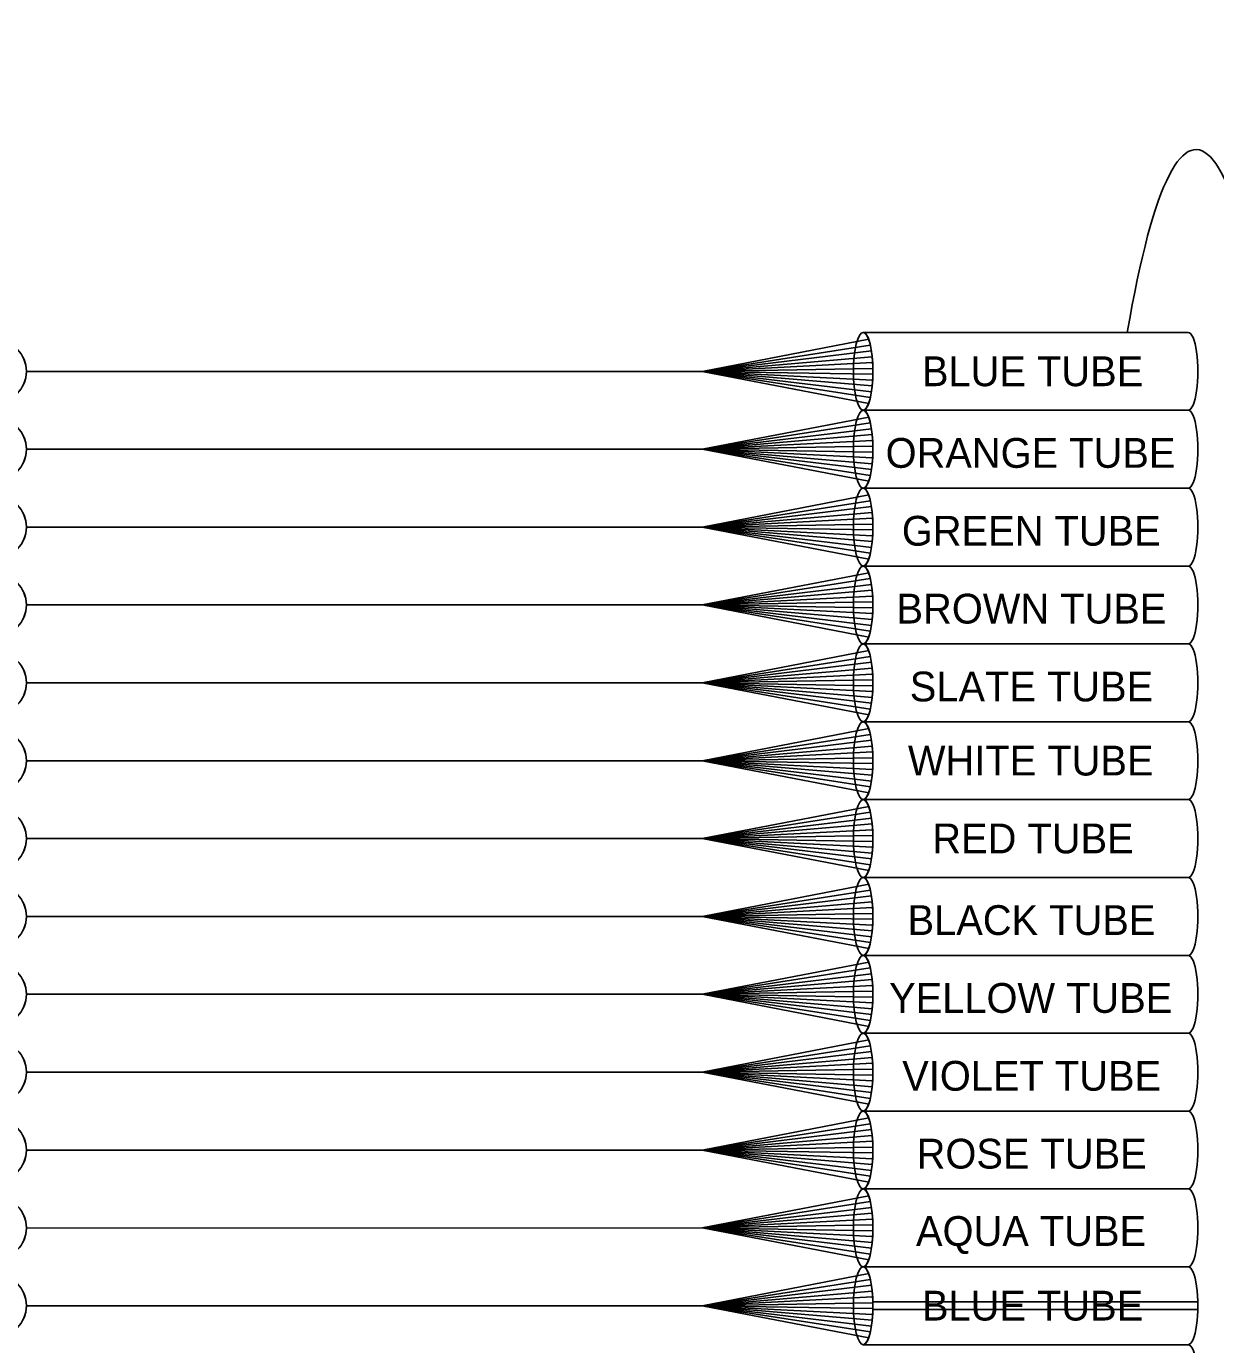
# Model space of a CAD drawing. Extents: x 1805893 to 1833564, y 708898 to 716199.
# Drawn here: x 1831739.1 to 1831830.8, y 715918.7 to 716020.3 of the extents above; entities that cross this region are included whole.
import ezdxf

# ---------------------------------------------------------------- set-up
doc = ezdxf.new("R2010")
doc.units = 0
doc.layers.add('SH_Data', color=7, linetype='Continuous')

msp = doc.modelspace()

# ---------------------------------------------------------------- linework, layer by layer
at = {"layer": 'SH_Data'}
for p, q in [((1831791.21, 715993.73), (1831804.06, 715996.21)), ((1831828.68, 715996.73), (1831803.63, 715996.73)), ((1831828.68, 715996.73), (1831803.63, 715996.73)), ((1831791.21, 715993.73), (1831804.18, 715995.76)), ((1831791.21, 715993.73), (1831804.27, 715995.31)), ((1831791.21, 715993.73), (1831804.33, 715994.86)), ((1831791.21, 715993.73), (1831804.36, 715994.41)), ((1831739.14, 715993.73), (1831791.21, 715993.73)), ((1831791.21, 715993.73), (1831804.38, 715993.96)), ((1831791.21, 715993.73), (1831804.33, 715992.61)), ((1831791.21, 715993.73), (1831804.27, 715992.16)), ((1831791.21, 715993.73), (1831804.18, 715991.71)), ((1831791.21, 715993.73), (1831804.06, 715991.26)), ((1831791.21, 715993.73), (1831804.36, 715993.06)), ((1831791.21, 715993.73), (1831804.38, 715993.51)), ((1831791.21, 715987.73), (1831804.06, 715990.21)), ((1831803.63, 715990.73), (1831828.68, 715990.73)), ((1831828.68, 715990.73), (1831803.63, 715990.73)), ((1831791.21, 715987.73), (1831804.18, 715989.76)), ((1831791.21, 715987.73), (1831804.27, 715989.31)), ((1831791.21, 715987.73), (1831804.33, 715988.86)), ((1831791.21, 715987.73), (1831804.36, 715988.41)), ((1831791.21, 715987.73), (1831804.38, 715987.96)), ((1831791.21, 715987.73), (1831739.14, 715987.73)), ((1831791.21, 715987.73), (1831804.33, 715986.61)), ((1831791.21, 715987.73), (1831804.27, 715986.16)), ((1831791.21, 715987.73), (1831804.18, 715985.71)), ((1831791.21, 715987.73), (1831804.06, 715985.26)), ((1831791.21, 715987.73), (1831804.36, 715987.06)), ((1831791.21, 715987.73), (1831804.38, 715987.51)), ((1831791.21, 715981.73), (1831804.06, 715984.21)), ((1831828.68, 715984.73), (1831803.63, 715984.73)), ((1831803.63, 715984.73), (1831828.68, 715984.73)), ((1831791.21, 715981.73), (1831804.18, 715983.76)), ((1831791.21, 715981.73), (1831804.27, 715983.31)), ((1831791.21, 715981.73), (1831804.33, 715982.86)), ((1831791.21, 715981.73), (1831804.36, 715982.41)), ((1831791.21, 715981.73), (1831804.38, 715981.96)), ((1831791.21, 715981.73), (1831739.14, 715981.73)), ((1831791.21, 715981.73), (1831804.33, 715980.61)), ((1831791.21, 715981.73), (1831804.27, 715980.16)), ((1831791.21, 715981.73), (1831804.18, 715979.71)), ((1831791.21, 715981.73), (1831804.06, 715979.26)), ((1831791.21, 715981.73), (1831804.36, 715981.06)), ((1831791.21, 715981.73), (1831804.38, 715981.51)), ((1831791.21, 715975.73), (1831804.06, 715978.21)), ((1831791.21, 715975.73), (1831804.18, 715977.76)), ((1831803.63, 715978.73), (1831828.68, 715978.73)), ((1831828.68, 715978.73), (1831803.63, 715978.73)), ((1831791.21, 715975.73), (1831804.27, 715977.31)), ((1831791.21, 715975.73), (1831804.33, 715976.86)), ((1831791.21, 715975.73), (1831739.14, 715975.73)), ((1831791.21, 715975.73), (1831804.36, 715976.41)), ((1831791.21, 715975.73), (1831804.38, 715975.96)), ((1831791.21, 715975.73), (1831804.33, 715974.61)), ((1831791.21, 715975.73), (1831804.27, 715974.16)), ((1831791.21, 715975.73), (1831804.18, 715973.71)), ((1831791.21, 715975.73), (1831804.06, 715973.26)), ((1831791.21, 715975.73), (1831804.36, 715975.06)), ((1831791.21, 715975.73), (1831804.38, 715975.51)), ((1831803.63, 715972.73), (1831828.68, 715972.73)), ((1831828.68, 715972.73), (1831803.63, 715972.73)), ((1831791.21, 715969.73), (1831804.06, 715972.21)), ((1831791.21, 715969.73), (1831804.18, 715971.76)), ((1831791.21, 715969.73), (1831804.27, 715971.31)), ((1831791.21, 715969.73), (1831804.33, 715970.86)), ((1831791.21, 715969.73), (1831739.14, 715969.73)), ((1831791.21, 715969.73), (1831804.36, 715970.41)), ((1831791.21, 715969.73), (1831804.38, 715969.96)), ((1831791.21, 715969.73), (1831804.33, 715968.61)), ((1831791.21, 715969.73), (1831804.27, 715968.16)), ((1831791.21, 715969.73), (1831804.18, 715967.71)), ((1831791.21, 715969.73), (1831804.06, 715967.26)), ((1831791.21, 715969.73), (1831804.36, 715969.06)), ((1831791.21, 715969.73), (1831804.38, 715969.51)), ((1831803.63, 715966.73), (1831828.68, 715966.73)), ((1831828.68, 715966.73), (1831803.63, 715966.73)), ((1831791.21, 715963.73), (1831804.06, 715966.21)), ((1831791.21, 715963.73), (1831804.18, 715965.76)), ((1831791.21, 715963.73), (1831804.27, 715965.31)), ((1831791.21, 715963.73), (1831804.33, 715964.86)), ((1831791.21, 715963.73), (1831739.14, 715963.71)), ((1831791.21, 715963.73), (1831804.36, 715964.41)), ((1831791.21, 715963.73), (1831804.38, 715963.96)), ((1831791.21, 715963.73), (1831804.33, 715962.61)), ((1831791.21, 715963.73), (1831804.27, 715962.16)), ((1831791.21, 715963.73), (1831804.18, 715961.71)), ((1831791.21, 715963.73), (1831804.06, 715961.26)), ((1831791.21, 715963.73), (1831804.36, 715963.06)), ((1831791.21, 715963.73), (1831804.38, 715963.51)), ((1831803.63, 715960.73), (1831828.68, 715960.73)), ((1831828.68, 715960.73), (1831803.63, 715960.73)), ((1831791.21, 715957.73), (1831804.06, 715960.21)), ((1831791.21, 715957.73), (1831804.18, 715959.76)), ((1831791.21, 715957.73), (1831804.27, 715959.31)), ((1831791.21, 715957.73), (1831804.33, 715958.86)), ((1831739.14, 715957.73), (1831791.21, 715957.73)), ((1831791.21, 715957.73), (1831804.36, 715958.41)), ((1831791.21, 715957.73), (1831804.38, 715957.96)), ((1831791.21, 715957.73), (1831804.33, 715956.61)), ((1831791.21, 715957.73), (1831804.27, 715956.16)), ((1831791.21, 715957.73), (1831804.18, 715955.71)), ((1831791.21, 715957.73), (1831804.06, 715955.26)), ((1831791.21, 715957.73), (1831804.36, 715957.06)), ((1831791.21, 715957.73), (1831804.38, 715957.51)), ((1831803.63, 715954.73), (1831828.68, 715954.73)), ((1831828.68, 715954.73), (1831803.63, 715954.73)), ((1831791.21, 715951.73), (1831804.06, 715954.21)), ((1831791.21, 715951.73), (1831804.18, 715953.76)), ((1831791.21, 715951.73), (1831804.27, 715953.31)), ((1831791.21, 715951.73), (1831804.33, 715952.86)), ((1831791.21, 715951.73), (1831804.36, 715952.41)), ((1831791.21, 715951.73), (1831739.14, 715951.73)), ((1831791.21, 715951.73), (1831804.38, 715951.96)), ((1831791.21, 715951.73), (1831804.33, 715950.61)), ((1831791.21, 715951.73), (1831804.27, 715950.16)), ((1831791.21, 715951.73), (1831804.18, 715949.71)), ((1831791.21, 715951.73), (1831804.06, 715949.26)), ((1831791.21, 715951.73), (1831804.36, 715951.06)), ((1831791.21, 715951.73), (1831804.38, 715951.51)), ((1831828.68, 715948.73), (1831803.63, 715948.73)), ((1831803.63, 715948.73), (1831828.68, 715948.73)), ((1831791.21, 715945.73), (1831804.06, 715948.21)), ((1831791.21, 715945.73), (1831804.18, 715947.76)), ((1831791.21, 715945.73), (1831804.27, 715947.31)), ((1831791.21, 715945.73), (1831804.33, 715946.86)), ((1831791.21, 715945.73), (1831804.36, 715946.41)), ((1831791.21, 715945.73), (1831739.14, 715945.73)), ((1831791.21, 715945.73), (1831804.38, 715945.96)), ((1831791.21, 715945.73), (1831804.33, 715944.61)), ((1831791.21, 715945.73), (1831804.27, 715944.16)), ((1831791.21, 715945.73), (1831804.18, 715943.71)), ((1831791.21, 715945.73), (1831804.06, 715943.26)), ((1831791.21, 715945.73), (1831804.36, 715945.06)), ((1831791.21, 715945.73), (1831804.38, 715945.51)), ((1831791.21, 715939.73), (1831804.06, 715942.21)), ((1831803.63, 715942.73), (1831828.68, 715942.73)), ((1831828.68, 715942.73), (1831803.63, 715942.73)), ((1831828.68, 715942.73), (1831803.63, 715942.73)), ((1831791.21, 715939.73), (1831804.18, 715941.76)), ((1831791.21, 715939.73), (1831804.27, 715941.31)), ((1831791.21, 715939.73), (1831804.33, 715940.86)), ((1831791.21, 715939.73), (1831804.36, 715940.41)), ((1831791.21, 715939.73), (1831739.14, 715939.73)), ((1831791.21, 715939.73), (1831804.38, 715939.96)), ((1831791.21, 715939.73), (1831804.33, 715938.61)), ((1831791.21, 715939.73), (1831804.27, 715938.16)), ((1831791.21, 715939.73), (1831804.18, 715937.71)), ((1831791.21, 715939.73), (1831804.06, 715937.26)), ((1831791.21, 715939.73), (1831804.36, 715939.06)), ((1831791.21, 715939.73), (1831804.38, 715939.51)), ((1831791.21, 715933.73), (1831804.06, 715936.21)), ((1831803.63, 715936.73), (1831828.68, 715936.73)), ((1831828.68, 715936.73), (1831803.63, 715936.73)), ((1831791.21, 715933.73), (1831804.18, 715935.76)), ((1831791.21, 715933.73), (1831804.27, 715935.31)), ((1831791.21, 715933.73), (1831804.33, 715934.86)), ((1831791.21, 715933.73), (1831804.36, 715934.41)), ((1831791.21, 715933.73), (1831739.14, 715933.73)), ((1831791.21, 715933.73), (1831804.38, 715933.96)), ((1831791.21, 715933.73), (1831804.33, 715932.61)), ((1831791.21, 715933.73), (1831804.27, 715932.16)), ((1831791.21, 715933.73), (1831804.18, 715931.71)), ((1831791.21, 715933.73), (1831804.06, 715931.26)), ((1831791.21, 715933.73), (1831804.36, 715933.06)), ((1831791.21, 715933.73), (1831804.38, 715933.51)), ((1831791.21, 715927.73), (1831804.06, 715930.21)), ((1831803.63, 715930.73), (1831828.68, 715930.73)), ((1831828.68, 715930.73), (1831803.63, 715930.73)), ((1831791.21, 715927.73), (1831804.18, 715929.76)), ((1831791.21, 715927.73), (1831804.27, 715929.31)), ((1831791.21, 715927.73), (1831804.33, 715928.86)), ((1831791.21, 715927.73), (1831804.36, 715928.41)), ((1831791.21, 715927.73), (1831739.14, 715927.71)), ((1831791.21, 715927.73), (1831804.38, 715927.96)), ((1831791.21, 715927.73), (1831804.33, 715926.61)), ((1831791.21, 715927.73), (1831804.27, 715926.16)), ((1831791.21, 715927.73), (1831804.18, 715925.71)), ((1831791.21, 715927.73), (1831804.06, 715925.26)), ((1831791.21, 715927.73), (1831804.36, 715927.06)), ((1831791.21, 715927.73), (1831804.38, 715927.51)), ((1831791.21, 715921.73), (1831804.06, 715924.21)), ((1831803.63, 715924.73), (1831828.68, 715924.73)), ((1831828.68, 715924.73), (1831803.63, 715924.73)), ((1831791.21, 715921.73), (1831804.18, 715923.76)), ((1831791.21, 715921.73), (1831804.27, 715923.31)), ((1831791.21, 715921.73), (1831804.33, 715922.86)), ((1831791.21, 715921.73), (1831804.36, 715922.41)), ((1831791.21, 715921.73), (1831804.38, 715921.96)), ((1831791.21, 715921.73), (1831739.14, 715921.73)), ((1831739.14, 715921.73), (1831791.21, 715921.73)), ((1831791.21, 715921.73), (1831804.33, 715920.61)), ((1831791.21, 715921.73), (1831804.27, 715920.16)), ((1831791.21, 715921.73), (1831804.18, 715919.71)), ((1831791.21, 715921.73), (1831804.06, 715919.26)), ((1831791.21, 715921.73), (1831804.36, 715921.06)), ((1831791.21, 715921.73), (1831804.38, 715921.51)), ((1831803.63, 715918.73), (1831828.68, 715918.73))]:
    msp.add_line(p, q, dxfattribs=at)
msp.add_lwpolyline([(1831829.43, 715922.03), (1831804.38, 715922.03), (1831804.38, 715921.43), (1831829.43, 715921.43)], close=True, dxfattribs=at)
for centre in [(1831736.73, 715993.73), (1831736.73, 715987.73), (1831736.73, 715981.73), (1831736.73, 715975.73), (1831736.73, 715969.73), (1831736.73, 715963.73), (1831736.73, 715957.73), (1831736.73, 715951.73), (1831736.73, 715945.73), (1831736.73, 715939.73), (1831736.73, 715933.73), (1831736.73, 715927.73), (1831736.73, 715921.73)]:
    msp.add_circle(centre, 2.41, dxfattribs=at)
for centre in [(1831736.73, 715993.73), (1831736.73, 715987.73), (1831736.73, 715981.73), (1831736.73, 715975.73), (1831736.73, 715969.73), (1831736.73, 715963.73), (1831736.73, 715957.73), (1831736.73, 715951.73), (1831736.73, 715945.73), (1831736.73, 715939.73), (1831736.73, 715933.73), (1831736.73, 715927.73), (1831736.73, 715921.73)]:
    msp.add_arc(centre, 2.41, 332.353, 27.647, dxfattribs=at)
for centre, major_axis, ratio, start_param, end_param in [((1831829.28, 715924.73), (0, -86.09), 0.112175, 5.702888, 10.005075), ((1831829.28, 715924.73), (0, -86.09), 0.112175, 5.702888, 10.005075), ((1831803.63, 715993.73), (0, -3), 0.25, 0, 3.141593), ((1831828.68, 715993.73), (0, -3), 0.25, 0, 3.141593), ((1831828.68, 715993.73), (0, -3), 0.25, 0, 3.141593), ((1831803.63, 715987.73), (0, -3), 0.25, 0, 3.141593), ((1831828.68, 715987.73), (0, -3), 0.25, 0, 3.141593), ((1831828.68, 715987.73), (0, -3), 0.25, 0, 3.141593), ((1831803.63, 715981.73), (0, -3), 0.25, 0, 3.141593), ((1831828.68, 715981.73), (0, -3), 0.25, 0, 3.141593), ((1831828.68, 715981.73), (0, -3), 0.25, 0, 3.141593), ((1831803.63, 715975.73), (0, -3), 0.25, 0, 3.141593), ((1831828.68, 715975.73), (0, -3), 0.25, 0, 3.141593), ((1831828.68, 715975.73), (0, -3), 0.25, 0, 3.141593), ((1831803.63, 715969.73), (0, -3), 0.25, 0, 3.141593), ((1831828.68, 715969.73), (0, -3), 0.25, 0, 3.141593), ((1831828.68, 715969.73), (0, -3), 0.25, 0, 3.141593), ((1831803.63, 715963.73), (0, -3), 0.25, 0, 3.141593), ((1831828.68, 715963.73), (0, -3), 0.25, 0, 3.141593), ((1831828.68, 715963.73), (0, -3), 0.25, 0, 3.141593), ((1831803.63, 715957.73), (0, -3), 0.25, 0, 3.141593), ((1831828.68, 715957.73), (0, -3), 0.25, 0, 3.141593), ((1831828.68, 715957.73), (0, -3), 0.25, 0, 3.141593), ((1831803.63, 715951.73), (0, -3), 0.25, 0, 3.141593), ((1831828.68, 715951.73), (0, -3), 0.25, 0, 3.141593), ((1831828.68, 715951.73), (0, -3), 0.25, 0, 3.141593), ((1831803.63, 715945.73), (0, -3), 0.25, 0, 3.141593), ((1831828.68, 715945.73), (0, -3), 0.25, 0, 3.141593), ((1831828.68, 715945.73), (0, -3), 0.25, 0, 3.141593), ((1831803.63, 715939.73), (0, -3), 0.25, 0, 3.141593), ((1831828.68, 715939.73), (0, -3), 0.25, 0, 3.141593), ((1831828.68, 715939.73), (0, -3), 0.25, 0, 3.141593), ((1831803.63, 715933.73), (0, -3), 0.25, 0, 3.141593), ((1831828.68, 715933.73), (0, -3), 0.25, 0, 3.141593), ((1831828.68, 715933.73), (0, -3), 0.25, 0, 3.141593), ((1831803.63, 715927.73), (0, -3), 0.25, 0, 3.141593), ((1831828.68, 715927.73), (0, -3), 0.25, 0, 3.141593), ((1831828.68, 715927.73), (0, -3), 0.25, 0, 3.141593), ((1831803.63, 715921.73), (0, -3), 0.25, 0, 3.141593), ((1831828.68, 715921.73), (0, -3), 0.25, 0, 3.141593), ((1831828.68, 715921.73), (0, -3), 0.25, 0, 3.141593), ((1831828.68, 715915.73), (0, -3), 0.25, 0, 3.141593)]:
    msp.add_ellipse(centre, major_axis=major_axis, ratio=ratio, start_param=start_param, end_param=end_param, dxfattribs=at)
for centre in [(1831803.63, 715993.73), (1831803.63, 715987.73), (1831803.63, 715981.73), (1831803.63, 715975.73), (1831803.63, 715969.73), (1831803.63, 715963.73), (1831803.63, 715957.73), (1831803.63, 715951.73), (1831803.63, 715945.73), (1831803.63, 715939.73), (1831803.63, 715933.73), (1831803.63, 715927.73), (1831803.63, 715921.73)]:
    msp.add_ellipse(centre, major_axis=(0, -3), ratio=0.25, dxfattribs=at)

# ---------------------------------------------------------------- texts
for s, height, p in [('BLUE TUBE', 2.295, (1831808.16, 715992.59)), ('ORANGE TUBE', 2.2947, (1831805.36, 715986.3)), ('GREEN TUBE', 2.295, (1831806.61, 715980.3)), ('BROWN TUBE', 2.295, (1831806.2, 715974.3)), ('SLATE TUBE', 2.295, (1831807.22, 715968.3)), ('WHITE TUBE', 2.295, (1831807.08, 715962.59)), ('RED TUBE', 2.295, (1831808.96, 715956.59)), ('BLACK TUBE', 2.295, (1831807.05, 715950.3)), ('YELLOW TUBE', 2.2947, (1831805.63, 715944.3)), ('VIOLET TUBE', 2.2947, (1831806.64, 715938.3)), ('ROSE TUBE', 2.295, (1831807.75, 715932.3)), ('AQUA TUBE', 2.295, (1831807.7, 715926.34)), ('BLUE TUBE', 2.295, (1831808.16, 715920.59))]:
    msp.add_text(s, height=height, dxfattribs=at).set_placement(p)

doc.saveas('drawing.dxf')
